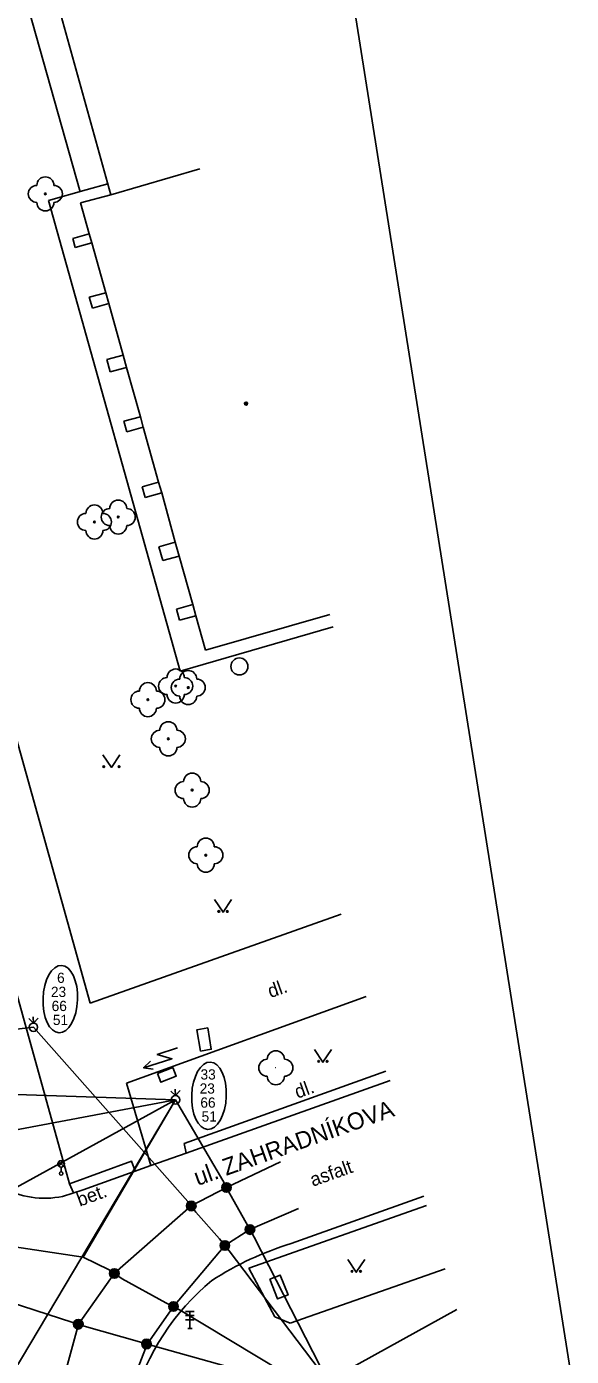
# Model space of a CAD drawing. Extents: x -599098 to -598820, y -1159597 to -1158744.
# Drawn here: x -598884.6 to -598852.7, y -1159365.4 to -1159287.3 of the extents above; entities that cross this region are included whole.
import ezdxf

# ---------------------------------------------------------------- set-up
doc = ezdxf.new("R2010")
doc.units = 0
for name, color, linetype in [('budovy', 7, 'Continuous'), ('druh pozemku stromy', 7, 'Continuous'), ('kresba', 7, 'Continuous'), ('mapový rám legenda', 7, 'Continuous'), ('popisy', 7, 'Continuous'), ('trol_detaily', 7, 'Continuous'), ('trol_převěsy', 7, 'Continuous'), ('trol_troljová stopa', 7, 'Continuous'), ('trol_ved sloupy konzoly', 7, 'Continuous'), ('trol_čísla sloupů', 7, 'Continuous'), ('značky IS', 7, 'Continuous')]:
    doc.layers.add(name, color=color, linetype=linetype)

msp = doc.modelspace()

# ---------------------------------------------------------------- linework, layer by layer
at = {"layer": 'budovy'}
for p, q in [((-598879.689, -1159297.181), (-598886.87, -1159271.36)), ((-598874.466, -1159295.657), (-598879.689, -1159297.181)), ((-598881.47, -1159297.65), (-598879.689, -1159297.181)), ((-598880.96, -1159299.47), (-598881.47, -1159297.65)), ((-598881.93, -1159299.74), (-598880.96, -1159299.47)), ((-598881.78, -1159300.27), (-598881.93, -1159299.74)), ((-598880.81, -1159300), (-598881.78, -1159300.27)), ((-598880.81, -1159300), (-598880.96, -1159299.47)), ((-598879.99, -1159302.93), (-598880.81, -1159300)), ((-598880.96, -1159303.2), (-598879.99, -1159302.93)), ((-598880.78, -1159303.83), (-598880.96, -1159303.2)), ((-598879.82, -1159303.56), (-598879.99, -1159302.93)), ((-598879.82, -1159303.56), (-598880.78, -1159303.83)), ((-598878.97, -1159306.59), (-598879.82, -1159303.56)), ((-598879.94, -1159306.86), (-598878.97, -1159306.59)), ((-598879.73, -1159307.58), (-598879.94, -1159306.86)), ((-598878.77, -1159307.32), (-598878.97, -1159306.59)), ((-598878.77, -1159307.32), (-598879.73, -1159307.58)), ((-598877.96, -1159310.21), (-598878.77, -1159307.32)), ((-598878.93, -1159310.47), (-598877.96, -1159310.21)), ((-598877.79, -1159310.83), (-598877.96, -1159310.21)), ((-598878.75, -1159311.1), (-598878.93, -1159310.47)), ((-598877.79, -1159310.83), (-598878.75, -1159311.1)), ((-598876.89, -1159314.06), (-598877.79, -1159310.83)), ((-598877.85, -1159314.33), (-598876.89, -1159314.06)), ((-598876.71, -1159314.68), (-598876.89, -1159314.06)), ((-598877.68, -1159314.95), (-598877.85, -1159314.33)), ((-598876.71, -1159314.68), (-598877.68, -1159314.95)), ((-598875.91, -1159317.57), (-598876.71, -1159314.68)), ((-598876.87, -1159317.84), (-598875.91, -1159317.57)), ((-598876.64, -1159318.66), (-598876.87, -1159317.84)), ((-598875.68, -1159318.39), (-598875.91, -1159317.57)), ((-598875.68, -1159318.39), (-598876.64, -1159318.66)), ((-598874.88, -1159321.23), (-598875.68, -1159318.39)), ((-598875.85, -1159321.5), (-598874.88, -1159321.23)), ((-598875.66, -1159322.16), (-598875.85, -1159321.5)), ((-598874.7, -1159321.89), (-598875.66, -1159322.16)), ((-598874.7, -1159321.89), (-598874.88, -1159321.23)), ((-598874.13, -1159323.92), (-598874.7, -1159321.89)), ((-598866.83, -1159321.83), (-598874.13, -1159323.92)), ((-598859.376, -1159362.613), (-598867.52, -1159367.12))]:
    msp.add_line(p, q, dxfattribs=at)
for radius in [0.09, 0.0398]:
    msp.add_circle((-598871.76, -1159309.442), radius, dxfattribs=at)
at = {"layer": 'druh pozemku stromy'}
for points in [[(-598880.16, -1159330.05), (-598879.66, -1159330.8), (-598879.16, -1159330.05)], [(-598873.605, -1159338.553), (-598873.105, -1159339.303), (-598872.605, -1159338.553)], [(-598873.605, -1159338.553), (-598873.105, -1159339.303), (-598872.605, -1159338.553)], [(-598867.748, -1159347.35), (-598867.248, -1159348.1), (-598866.748, -1159347.35)], [(-598867.748, -1159347.35), (-598867.248, -1159348.1), (-598866.748, -1159347.35)], [(-598865.79, -1159359.68), (-598865.29, -1159360.43), (-598864.79, -1159359.68)]]:
    msp.add_lwpolyline(points, dxfattribs=at)
for centre, radius in [((-598883.54, -1159297.13), 0.05), ((-598880.66, -1159316.39), 0.05), ((-598879.26, -1159316.1), 0.05), ((-598875.89, -1159326.02), 0.05), ((-598875.15, -1159326.11), 0.05), ((-598877.52, -1159326.82), 0.05), ((-598876.32, -1159329.12), 0.05), ((-598880.111, -1159330.75), 0.05), ((-598879.211, -1159330.75), 0.05), ((-598874.92, -1159332.13), 0.05), ((-598874.12, -1159335.95), 0.05), ((-598873.355, -1159339.253), 0.05), ((-598873.355, -1159339.253), 0.05), ((-598872.855, -1159339.253), 0.05), ((-598872.855, -1159339.253), 0.05), ((-598870.01, -1159348.43), 0.0005), ((-598870.01, -1159348.43), 0.0005), ((-598867.498, -1159348.05), 0.05), ((-598867.498, -1159348.05), 0.05), ((-598866.998, -1159348.05), 0.05), ((-598866.998, -1159348.05), 0.05), ((-598865.54, -1159360.38), 0.05), ((-598865.04, -1159360.38), 0.05)]:
    msp.add_circle(centre, radius, dxfattribs=at)
for centre, start, end in [((-598883.54, -1159296.63), 0, 180), ((-598884.04, -1159297.13), 90, 270), ((-598883.04, -1159297.13), 270, 90), ((-598883.54, -1159297.63), 180, 0), ((-598880.66, -1159315.89), 0, 180), ((-598879.76, -1159316.1), 90, 270), ((-598879.26, -1159315.6), 0, 180), ((-598878.76, -1159316.1), 270, 90), ((-598881.16, -1159316.39), 90, 270), ((-598880.16, -1159316.39), 270, 90), ((-598880.66, -1159316.89), 180, 0), ((-598879.26, -1159316.6), 180, 0), ((-598875.89, -1159325.52), 0, 180), ((-598877.52, -1159326.32), 0, 180), ((-598876.39, -1159326.02), 90, 270), ((-598875.65, -1159326.11), 90, 270), ((-598875.15, -1159325.61), 0, 180), ((-598875.39, -1159326.02), 270, 90), ((-598874.65, -1159326.11), 270, 90), ((-598878.02, -1159326.82), 90, 270), ((-598877.02, -1159326.82), 270, 90), ((-598875.89, -1159326.52), 180, 0), ((-598875.15, -1159326.61), 180, 0), ((-598877.52, -1159327.32), 180, 0), ((-598876.32, -1159328.62), 0, 180), ((-598876.82, -1159329.12), 90, 270), ((-598875.82, -1159329.12), 270, 90), ((-598876.32, -1159329.62), 180, 0), ((-598874.92, -1159331.63), 0, 180), ((-598875.42, -1159332.13), 90, 270), ((-598874.42, -1159332.13), 270, 90), ((-598874.92, -1159332.63), 180, 0), ((-598874.12, -1159335.45), 0, 180), ((-598874.62, -1159335.95), 90, 270), ((-598873.62, -1159335.95), 270, 90), ((-598874.12, -1159336.45), 180, 0), ((-598870.01, -1159347.93), 0, 179.99999), ((-598870.01, -1159347.93), 0, 179.99999), ((-598870.51, -1159348.43), 89.99999, 269.99999), ((-598870.51, -1159348.43), 89.99999, 269.99999), ((-598869.51, -1159348.43), 270, 89.99999), ((-598869.51, -1159348.43), 270, 89.99999), ((-598870.01, -1159348.93), 179.99999, 359.99999), ((-598870.01, -1159348.93), 179.99999, 359.99999)]:
    msp.add_arc(centre, 0.5, start, end, dxfattribs=at)
at = {"layer": 'kresba'}
for p, q in [((-598881.499, -1159297.001), (-598887.283, -1159276.496)), ((-598881.15, -1159296.9), (-598883.35, -1159297.52)), ((-598879.87, -1159296.53), (-598881.15, -1159296.9)), ((-598883.35, -1159297.52), (-598875.63, -1159325.15)), ((-598875.63, -1159325.15), (-598866.64, -1159322.55)), ((-598886.32, -1159340.16), (-598882.12, -1159355.25)), ((-598878.78, -1159349.33), (-598864.7, -1159344.25)), ((-598875.4, -1159352.87), (-598863.56, -1159348.62)), ((-598877.35, -1159354.17), (-598878.78, -1159349.33)), ((-598875.28, -1159353.44), (-598875.4, -1159352.87)), ((-598870.06, -1159363.05), (-598871.6, -1159360.2)), ((-598869.16, -1159363.43), (-598870.06, -1159363.05))]:
    msp.add_line(p, q, dxfattribs=at)
for points in [[(-598898.284, -1159282.332), (-598880.902, -1159344.628)], [(-598866.17, -1159339.42), (-598880.902, -1159344.628)], [(-598863.3, -1159349.17), (-598875.28, -1159353.44), (-598877.35, -1159354.17), (-598881.32, -1159355.6), (-598882.524, -1159355.98)], [(-598881.89, -1159355.78), (-598882.12, -1159355.25), (-598878.48, -1159353.92), (-598878.26, -1159354.498)], [(-598861.322, -1159355.971), (-598869.11, -1159358.75)], [(-598871.6, -1159360.2), (-598861.164, -1159356.51)], [(-598860.074, -1159360.23), (-598869.16, -1159363.43)]]:
    msp.add_lwpolyline(points, dxfattribs=at)
for centre, radius, start, end in [((-598883.578, -1159350.87), 5.217, 241.19069, 281.64819), ((-598863.703, -1159376.404), 18.464, 107.02919, 123.0046), ((-598864.968, -1159371.672), 13.888, 129.27292, 164.62809), ((-598864.968, -1159371.672), 13.888, 129.27292, 164.62809)]:
    msp.add_arc(centre, radius, start, end, dxfattribs=at)
at = {"layer": 'mapový rám legenda'}
msp.add_line((-598852.658, -1159366.632), (-598869.083, -1159262.925), dxfattribs=at)
at = {"layer": 'trol_detaily'}
for centre, radius in [((-598872.907, -1159355.456), 0.28), ((-598872.907, -1159355.456), 0.235), ((-598872.907, -1159355.456), 0.178), ((-598872.907, -1159355.456), 0.118), ((-598872.907, -1159355.456), 0.0641), ((-598874.974, -1159356.54), 0.28), ((-598874.974, -1159356.54), 0.235), ((-598874.974, -1159356.54), 0.178), ((-598874.974, -1159356.54), 0.118), ((-598874.974, -1159356.54), 0.0641), ((-598871.53, -1159357.927), 0.28), ((-598871.53, -1159357.927), 0.235), ((-598871.53, -1159357.927), 0.178), ((-598871.53, -1159357.927), 0.118), ((-598871.53, -1159357.927), 0.0641), ((-598873.003, -1159358.859), 0.28), ((-598873.003, -1159358.859), 0.235), ((-598873.003, -1159358.859), 0.178), ((-598873.003, -1159358.859), 0.118), ((-598873.003, -1159358.859), 0.0641), ((-598879.491, -1159360.502), 0.28), ((-598879.491, -1159360.502), 0.235), ((-598879.491, -1159360.502), 0.178), ((-598879.491, -1159360.502), 0.118), ((-598879.491, -1159360.502), 0.0641), ((-598876.02, -1159362.446), 0.28), ((-598876.02, -1159362.446), 0.235), ((-598876.02, -1159362.446), 0.178), ((-598876.02, -1159362.446), 0.118), ((-598876.02, -1159362.446), 0.0641), ((-598881.606, -1159363.485), 0.28), ((-598881.606, -1159363.485), 0.235), ((-598881.606, -1159363.485), 0.178), ((-598881.606, -1159363.485), 0.118), ((-598881.606, -1159363.485), 0.0641), ((-598877.603, -1159364.642), 0.28), ((-598877.603, -1159364.642), 0.235), ((-598877.603, -1159364.642), 0.178), ((-598877.603, -1159364.642), 0.118), ((-598877.603, -1159364.642), 0.0641)]:
    msp.add_circle(centre, radius, dxfattribs=at)
at = {"layer": 'trol_převěsy'}
for p, q in [((-598891.18, -1159346.85), (-598884.24, -1159346.05)), ((-598884.24, -1159346.05), (-598875.18, -1159356.27)), ((-598890.25, -1159349.83), (-598875.9, -1159350.31)), ((-598893.72, -1159360.11), (-598875.9, -1159350.31)), ((-598875.9, -1159350.31), (-598889.44, -1159352.87)), ((-598888.919, -1159372.178), (-598875.9, -1159350.31)), ((-598881.32, -1159359.55), (-598875.9, -1159350.31)), ((-598875.9, -1159350.31), (-598873.12, -1159355.05)), ((-598873.12, -1159355.05), (-598872.71, -1159355.83)), ((-598875.18, -1159356.27), (-598874.7, -1159356.9)), ((-598872.71, -1159355.83), (-598871.75, -1159357.53)), ((-598874.7, -1159356.9), (-598873.31, -1159358.47)), ((-598871.75, -1159357.53), (-598871.28, -1159358.38)), ((-598887.54, -1159358.62), (-598881.32, -1159359.55)), ((-598873.31, -1159358.47), (-598872.75, -1159359.18)), ((-598871.28, -1159358.38), (-598866.97, -1159366.78)), ((-598872.75, -1159359.18), (-598866.97, -1159366.78)), ((-598881.32, -1159359.55), (-598879.79, -1159360.3)), ((-598879.79, -1159360.3), (-598879.04, -1159360.81)), ((-598879.04, -1159360.81), (-598876.47, -1159362.22)), ((-598886.55, -1159361.89), (-598881.93, -1159363.39)), ((-598876.47, -1159362.22), (-598875.62, -1159362.65)), ((-598875.62, -1159362.65), (-598867.29, -1159367.67)), ((-598881.93, -1159363.39), (-598881.26, -1159363.59)), ((-598881.26, -1159363.59), (-598878.02, -1159364.52)), ((-598878.02, -1159364.52), (-598877.21, -1159364.76)), ((-598877.21, -1159364.76), (-598867.39, -1159367.49))]:
    msp.add_line(p, q, dxfattribs=at)
at = {"layer": 'trol_troljová stopa'}
for p, q in [((-598872.91, -1159355.46), (-598869.74, -1159353.96)), ((-598874.97, -1159356.54), (-598872.91, -1159355.46)), ((-598879.48, -1159360.49), (-598874.97, -1159356.54)), ((-598868.68, -1159356.69), (-598871.53, -1159357.93)), ((-598871.53, -1159357.93), (-598873, -1159358.86)), ((-598873, -1159358.86), (-598876.02, -1159362.45)), ((-598881.6, -1159363.48), (-598879.48, -1159360.49)), ((-598876.02, -1159362.45), (-598877.57, -1159364.65)), ((-598883.27, -1159369.68), (-598881.6, -1159363.48)), ((-598877.57, -1159364.65), (-598879.29, -1159369.13))]:
    msp.add_line(p, q, dxfattribs=at)
at = {"layer": 'trol_ved sloupy konzoly'}
for p, q in [((-598884.244, -1159345.801), (-598884.519, -1159345.534)), ((-598884.244, -1159345.801), (-598884.25, -1159345.429)), ((-598884.244, -1159345.801), (-598883.958, -1159345.508)), ((-598875.904, -1159350.061), (-598876.179, -1159349.794)), ((-598875.904, -1159350.061), (-598875.91, -1159349.689)), ((-598875.904, -1159350.061), (-598875.618, -1159349.768))]:
    msp.add_line(p, q, dxfattribs=at)
for centre in [(-598884.24, -1159346.05), (-598875.9, -1159350.31)]:
    msp.add_circle(centre, 0.248, dxfattribs=at)
at = {"layer": 'trol_čísla sloupů'}
for centre in [(-598882.663, -1159344.397), (-598873.933, -1159350.069)]:
    msp.add_ellipse(centre, major_axis=(0.073, 1.978), ratio=0.512894, dxfattribs=at)
at = {"layer": 'značky IS'}
for p, q in [((-598882.745, -1159354.205), (-598882.481, -1159353.941)), ((-598882.745, -1159354.205), (-598882.481, -1159353.941)), ((-598882.745, -1159354.205), (-598882.481, -1159353.941)), ((-598882.745, -1159354.205), (-598882.481, -1159353.941)), ((-598882.477, -1159354.203), (-598882.741, -1159353.939)), ((-598882.477, -1159354.203), (-598882.741, -1159353.939)), ((-598882.477, -1159354.203), (-598882.741, -1159353.939)), ((-598882.477, -1159354.203), (-598882.741, -1159353.939)), ((-598882.613, -1159354.536), (-598882.613, -1159354.261)), ((-598882.613, -1159354.536), (-598882.613, -1159354.261)), ((-598882.613, -1159354.536), (-598882.613, -1159354.261)), ((-598882.613, -1159354.536), (-598882.613, -1159354.261)), ((-598874.804, -1159362.727), (-598875.304, -1159362.727)), ((-598874.804, -1159362.727), (-598875.304, -1159362.727)), ((-598875.304, -1159362.977), (-598874.804, -1159362.977)), ((-598875.304, -1159362.977), (-598874.804, -1159362.977)), ((-598875.304, -1159363.227), (-598874.804, -1159363.227)), ((-598875.304, -1159363.227), (-598874.804, -1159363.227)), ((-598875.054, -1159363.727), (-598875.054, -1159362.727)), ((-598875.054, -1159363.727), (-598875.054, -1159362.727)), ((-598875.179, -1159363.727), (-598874.929, -1159363.727)), ((-598875.179, -1159363.727), (-598874.929, -1159363.727))]:
    msp.add_line(p, q, dxfattribs=at)
for points in [[(-598874.43, -1159347.45), (-598874.644, -1159346.198), (-598874.01, -1159346.09), (-598873.796, -1159347.342)], [(-598874.43, -1159347.45), (-598874.644, -1159346.198), (-598874.01, -1159346.09), (-598873.796, -1159347.342)], [(-598876.96, -1159348.77), (-598876.754, -1159349.282), (-598875.855, -1159348.92), (-598876.061, -1159348.408)], [(-598876.96, -1159348.77), (-598876.754, -1159349.282), (-598875.855, -1159348.92), (-598876.061, -1159348.408)], [(-598876.96, -1159348.77), (-598876.754, -1159349.282), (-598875.855, -1159348.92), (-598876.061, -1159348.408)], [(-598876.96, -1159348.77), (-598876.754, -1159349.282), (-598875.855, -1159348.92), (-598876.061, -1159348.408)], [(-598870.36, -1159360.84), (-598869.903, -1159362.001), (-598869.29, -1159361.76), (-598869.747, -1159360.599)], [(-598870.36, -1159360.84), (-598869.903, -1159362.001), (-598869.29, -1159361.76), (-598869.747, -1159360.599)]]:
    msp.add_lwpolyline(points, close=True, dxfattribs=at)
for points in [[(-598875.782, -1159347.266), (-598876.972, -1159347.647), (-598876.106, -1159347.895), (-598877.773, -1159348.428)], [(-598877.373, -1159348.037), (-598877.773, -1159348.428), (-598877.22, -1159348.513)]]:
    msp.add_lwpolyline(points, dxfattribs=at)
for centre, radius in [((-598872.15, -1159324.87), 0.5), ((-598882.613, -1159354.073), 0.188), ((-598882.613, -1159354.073), 0.188), ((-598882.613, -1159354.073), 0.188), ((-598882.613, -1159354.073), 0.188), ((-598882.613, -1159354.636), 0.1), ((-598882.613, -1159354.636), 0.1), ((-598882.613, -1159354.636), 0.1), ((-598882.613, -1159354.636), 0.1)]:
    msp.add_circle(centre, radius, dxfattribs=at)

# ---------------------------------------------------------------- texts
at = {"layer": 'popisy'}
for s, height, rotation, p in [('dl.', 0.8, 19.46774, (-598870.323, -1159344.344)), ('dl.', 0.8, 19.46774, (-598870.323, -1159344.344)), ('dl.', 0.8, 19.74574, (-598868.739, -1159350.249)), ('dl.', 0.8, 19.74574, (-598868.739, -1159350.249)), ('ul. ZAHRADNÍKOVA', 1, 19.52735, (-598874.605, -1159355.372)), ('asfalt', 0.8, 19.63706, (-598867.834, -1159355.417)), ('bet.', 0.8, 20.07153, (-598881.521, -1159356.589))]:
    msp.add_text(s, height=height, rotation=rotation, dxfattribs=at).set_placement(p)
at = {"layer": 'trol_čísla sloupů'}
for s, p in [('6', (-598882.851, -1159343.447)), ('23', (-598883.212, -1159344.274)), ('66', (-598883.169, -1159345.1)), ('51', (-598883.097, -1159345.918)), ('33', (-598874.431, -1159349.118)), ('23', (-598874.482, -1159349.945)), ('66', (-598874.439, -1159350.771)), ('51', (-598874.367, -1159351.589))]:
    msp.add_text(s, height=0.6, dxfattribs=at).set_placement(p)

doc.saveas('drawing.dxf')
